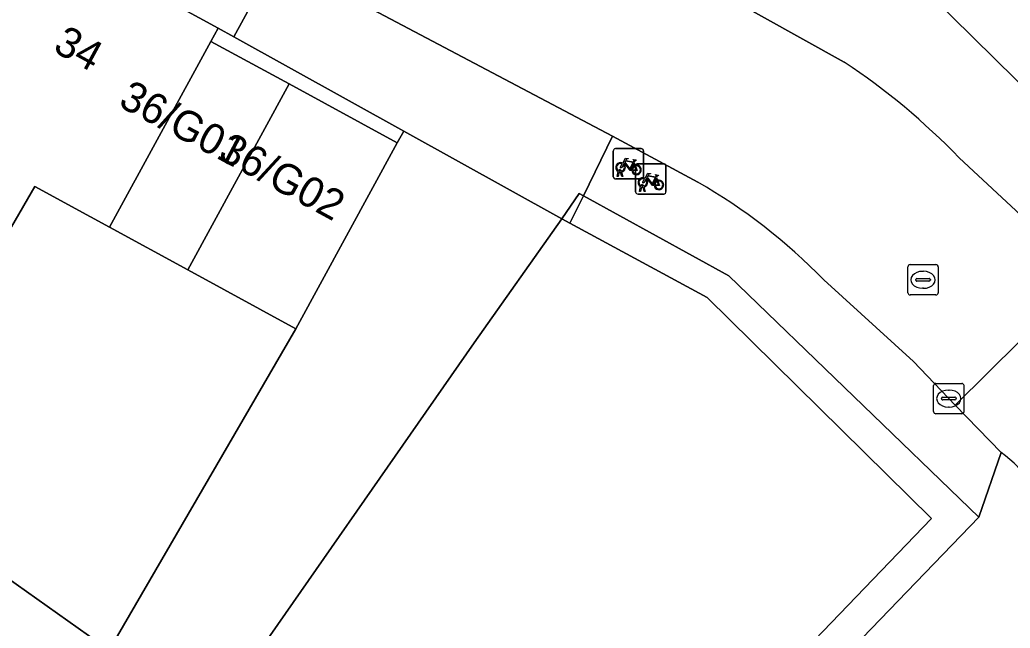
# Model space of a CAD drawing. Extents: x 160102 to 160934, y 382045 to 382923.
# Drawn here: x 160398.21 to 160430.85, y 382152.96 to 382173.02 of the extents above; entities that cross this region are included whole.
import ezdxf

# ---------------------------------------------------------------- set-up
doc = ezdxf.new("R2010")
doc.units = 0
for name, color, linetype in [('IMGEO_Erf', 7, 'Continuous'), ('IMGEO_Fietsenrek', 7, 'Continuous'), ('IMGEO_Kolk', 7, 'Continuous'), ('IMGEO_Pand', 7, 'Continuous'), ('IMGEO_Pand_nummerreeks', 7, 'Continuous'), ('IMGEO_Rijbaan_lokaal_open', 7, 'Continuous'), ('IMGEO_Rioolput', 7, 'Continuous'), ('IMGEO_Voetpad_open', 7, 'Continuous')]:
    doc.layers.add(name, color=color, linetype=linetype)

msp = doc.modelspace()

# ---------------------------------------------------------------- linework, layer by layer
at = {"layer": 'IMGEO_Erf'}
msp.add_lwpolyline([(160405.272, 382172.454), (160404.747, 382172.745), (160404.508, 382172.306), (160407.087, 382170.901), (160410.655, 382168.957), (160410.871, 382169.346)], close=True, dxfattribs=at)
msp.add_lwpolyline([(160396.38, 382155.619), (160401.164, 382152.243), (160407.316, 382162.83), (160403.75, 382164.773), (160401.171, 382166.178), (160400.546, 382166.518), (160398.71, 382167.519), (160397.037, 382164.656)], dxfattribs=at)
at = {"layer": 'IMGEO_Fietsenrek'}
for p, q in [((160417.771, 382167.844), (160417.771, 382168.685)), ((160417.771, 382168.685), (160417.771, 382167.844)), ((160417.846, 382168.769), (160418.687, 382168.769)), ((160418.687, 382168.769), (160417.846, 382168.769)), ((160418.771, 382168.694), (160418.771, 382167.853)), ((160418.771, 382167.853), (160418.771, 382168.694)), ((160418.458, 382168.318), (160418.494, 382168.223)), ((160418.583, 382168.273), (160419.424, 382168.273)), ((160419.424, 382168.273), (160418.583, 382168.273)), ((160417.898, 382167.853), (160417.937, 382168.013)), ((160417.967, 382168.001), (160417.932, 382167.853)), ((160418.009, 382168.025), (160418.008, 382168.029)), ((160418.05, 382167.853), (160418.016, 382167.995)), ((160418.04, 382168.036), (160418.041, 382168.029)), ((160418.048, 382167.999), (160418.083, 382167.853)), ((160418.508, 382167.348), (160418.508, 382168.189)), ((160418.508, 382168.189), (160418.508, 382167.348)), ((160419.508, 382168.198), (160419.508, 382167.357)), ((160419.508, 382167.357), (160419.508, 382168.198)), ((160418.696, 382167.769), (160417.855, 382167.769)), ((160417.855, 382167.769), (160418.696, 382167.769)), ((160417.932, 382167.853), (160417.898, 382167.853)), ((160418.083, 382167.853), (160418.05, 382167.853)), ((160419.195, 382167.822), (160419.231, 382167.727)), ((160419.433, 382167.273), (160418.592, 382167.273)), ((160418.592, 382167.273), (160419.433, 382167.273)), ((160418.635, 382167.357), (160418.674, 382167.517)), ((160418.669, 382167.357), (160418.635, 382167.357)), ((160418.704, 382167.505), (160418.669, 382167.357)), ((160418.746, 382167.529), (160418.745, 382167.533)), ((160418.787, 382167.357), (160418.753, 382167.499)), ((160418.777, 382167.54), (160418.778, 382167.533)), ((160418.785, 382167.503), (160418.82, 382167.357)), ((160418.82, 382167.357), (160418.787, 382167.357))]:
    msp.add_line(p, q, dxfattribs=at)
for points in [[(160418.105, 382168.243), (160418.053, 382168.153), (160418.013, 382168.128), (160418.014, 382168.175), (160418.069, 382168.269)], [(160418.084, 382168.295), (160418.179, 382168.459), (160418.265, 382168.445), (160418.267, 382168.436), (160418.211, 382168.425), (160418.184, 382168.38), (160418.44, 382168.339)], [(160418.38, 382168.051), (160418.33, 382168.051), (160418.139, 382168.302), (160418.12, 382168.27)], [(160418.427, 382168.314), (160418.17, 382168.355), (160418.153, 382168.326), (160418.32, 382168.106), (160418.427, 382168.314)], [(160418.475, 382168.216), (160418.445, 382168.293), (160418.336, 382168.075), (160418.379, 382168.075)], [(160418.44, 382168.339), (160418.465, 382168.388), (160418.459, 382168.392), (160418.436, 382168.396), (160418.424, 382168.403), (160418.423, 382168.406), (160418.425, 382168.411), (160418.52, 382168.396), (160418.522, 382168.386), (160418.512, 382168.373), (160418.5, 382168.367), (160418.486, 382168.373), (160418.458, 382168.318)], [(160418.409, 382168.075), (160418.529, 382168.074), (160418.485, 382168.188)], [(160418.505, 382168.195), (160418.56, 382168.05), (160418.41, 382168.05)], [(160418.821, 382167.799), (160418.916, 382167.963), (160419.002, 382167.949), (160419.004, 382167.94), (160418.948, 382167.929), (160418.921, 382167.884), (160419.177, 382167.843)], [(160419.177, 382167.843), (160419.202, 382167.892), (160419.196, 382167.896), (160419.173, 382167.9), (160419.161, 382167.907), (160419.16, 382167.91), (160419.162, 382167.915), (160419.257, 382167.9), (160419.259, 382167.89), (160419.249, 382167.877), (160419.237, 382167.871), (160419.223, 382167.877), (160419.195, 382167.822)], [(160418.842, 382167.747), (160418.79, 382167.657), (160418.75, 382167.632), (160418.751, 382167.679), (160418.806, 382167.773)], [(160419.117, 382167.555), (160419.067, 382167.555), (160418.876, 382167.806), (160418.857, 382167.774)], [(160419.164, 382167.818), (160418.907, 382167.859), (160418.89, 382167.83), (160419.057, 382167.61), (160419.164, 382167.818)], [(160419.212, 382167.72), (160419.182, 382167.797), (160419.073, 382167.579), (160419.116, 382167.579)], [(160419.146, 382167.579), (160419.266, 382167.578), (160419.222, 382167.692)], [(160419.242, 382167.699), (160419.297, 382167.554), (160419.147, 382167.554)]]:
    msp.add_lwpolyline(points, dxfattribs=at)
for centre, radius, start, end in [((160417.849, 382168.691), 0.0779, 92.4484, 184.2845), ((160417.849, 382168.691), 0.0779, 92.4484, 184.2845), ((160418.693, 382168.691), 0.0779, 2.4484, 94.2845), ((160418.693, 382168.691), 0.0779, 2.4484, 94.2845), ((160418.011, 382168.154), 0.159, 62.6766, 242.1369), ((160418.011, 382168.154), 0.129, 63.3192, 238.903), ((160418.011, 382168.154), 0.129, 283.6043, 43.4302), ((160418.011, 382168.154), 0.159, 283.5766, 46.6042), ((160418.538, 382168.07), 0.159, 187.0065, 105.7708), ((160418.586, 382168.195), 0.0779, 92.4484, 184.2845), ((160418.586, 382168.195), 0.0779, 92.4484, 184.2845), ((160419.43, 382168.195), 0.0779, 2.4484, 94.2845), ((160419.43, 382168.195), 0.0779, 2.4484, 94.2845), ((160417.991, 382168.025), 0.0499, 12.8025, 158.6934), ((160418.011, 382168.154), 0.159, 253.9967, 271.7867), ((160417.991, 382168.025), 0.0174, 12.8025, 163.4502), ((160418.011, 382168.154), 0.129, 253.415, 269.0204), ((160418.538, 382168.07), 0.159, 113.3408, 178.3217), ((160418.538, 382168.07), 0.129, 113.923, 177.9556), ((160418.538, 382168.07), 0.129, 188.6715, 104.5883), ((160417.849, 382167.847), 0.0779, 182.4484, 274.2845), ((160417.849, 382167.847), 0.0779, 182.4484, 274.2845), ((160418.748, 382167.658), 0.159, 62.6766, 242.1369), ((160418.748, 382167.658), 0.129, 63.3192, 238.903), ((160418.728, 382167.529), 0.0499, 12.8025, 158.6934), ((160418.693, 382167.847), 0.0779, 272.4484, 4.2845), ((160418.693, 382167.847), 0.0779, 272.4484, 4.2845), ((160418.748, 382167.658), 0.129, 283.6043, 43.4302), ((160418.748, 382167.658), 0.159, 283.5766, 46.6042), ((160419.275, 382167.574), 0.159, 113.3408, 178.3217), ((160419.275, 382167.574), 0.159, 187.0065, 105.7708), ((160419.275, 382167.574), 0.129, 113.923, 177.9556), ((160419.275, 382167.574), 0.129, 188.6715, 104.5883), ((160418.586, 382167.351), 0.0779, 182.4484, 274.2845), ((160418.586, 382167.351), 0.0779, 182.4484, 274.2845), ((160418.748, 382167.658), 0.159, 253.9967, 271.7867), ((160418.728, 382167.529), 0.0174, 12.8025, 163.4502), ((160418.748, 382167.658), 0.129, 253.415, 269.0204), ((160419.43, 382167.351), 0.0779, 272.4484, 4.2845), ((160419.43, 382167.351), 0.0779, 272.4484, 4.2845)]:
    msp.add_arc(centre, radius, start, end, dxfattribs=at)
at = {"layer": 'IMGEO_Kolk'}
for p, q in [((160428.33, 382160.106), (160428.33, 382160.958)), ((160428.405, 382161.032), (160429.257, 382161.032)), ((160428.818, 382160.812), (160428.843, 382160.812)), ((160429.331, 382160.958), (160429.331, 382160.106)), ((160428.589, 382160.526), (160428.589, 382160.538)), ((160429.027, 382160.489), (160428.629, 382160.489)), ((160428.632, 382160.575), (160429.03, 382160.575)), ((160429.073, 382160.538), (160429.073, 382160.526)), ((160428.841, 382160.252), (160428.816, 382160.252)), ((160429.257, 382160.032), (160428.405, 382160.032))]:
    msp.add_line(p, q, dxfattribs=at)
for points in [[(160428.33, 382160.106), (160428.33, 382160.958)], [(160428.405, 382161.032), (160429.257, 382161.032)], [(160429.331, 382160.958), (160429.331, 382160.106)], [(160429.257, 382160.032), (160428.405, 382160.032)]]:
    msp.add_lwpolyline(points, dxfattribs=at)
for centre, radius, start, end in [((160428.407, 382160.956), 0.0765, 91.552, 178.448), ((160428.407, 382160.956), 0.0765, 91.552, 178.448), ((160429.255, 382160.956), 0.0765, 1.552, 88.448), ((160429.255, 382160.956), 0.0765, 1.552, 88.448), ((160428.629, 382160.535), 0.0403, 85.8775, 175.7526), ((160428.626, 382160.525), 0.0366, 178.938, 274.7102), ((160429.03, 382160.532), 0.043, 264.8664, 352.4533), ((160429.034, 382160.537), 0.0386, 1.7309, 96.639), ((160428.407, 382160.108), 0.0765, 181.552, 268.448), ((160428.407, 382160.108), 0.0765, 181.552, 268.448), ((160429.255, 382160.108), 0.0765, 271.552, 358.448), ((160429.255, 382160.108), 0.0765, 271.552, 358.448)]:
    msp.add_arc(centre, radius, start, end, dxfattribs=at)
for centre, major_axis, ratio, start_param, end_param in [((160428.817, 382160.532), (-0.387, 0.002), 0.722429, 4.712389, 7.853982), ((160428.842, 382160.532), (-0.39, 0.002), 0.717154, 1.570796, 4.712389)]:
    msp.add_ellipse(centre, major_axis=major_axis, ratio=ratio, start_param=start_param, end_param=end_param, dxfattribs=at)
at = {"layer": 'IMGEO_Pand'}
for points in [[(160431.153, 382181.021), (160427.524, 382174.522), (160437.36, 382164.828), (160442.372, 382169.913), (160432.558, 382179.63)], [(160404.508, 382172.306), (160404.747, 382172.745), (160404.121, 382173.086), (160397.879, 382176.487), (160394.3, 382169.921), (160393.227, 382168.109), (160392.693, 382167.195), (160397.037, 382164.656), (160398.71, 382167.519), (160400.546, 382166.518), (160401.171, 382166.178)], [(160407.087, 382170.901), (160404.508, 382172.306), (160401.171, 382166.178), (160403.75, 382164.773)], [(160403.75, 382164.773), (160407.316, 382162.83), (160410.655, 382168.957), (160407.087, 382170.901)], [(160404.597, 382150.157), (160413.69, 382141.431), (160428.264, 382156.579), (160420.866, 382163.86), (160416.345, 382166.31), (160416.078, 382166.455), (160413.188, 382162.37), (160404.872, 382150.437)]]:
    msp.add_lwpolyline(points, close=True, dxfattribs=at)
at = {"layer": 'IMGEO_Rijbaan_lokaal_open'}
for points in [[(160405.576, 382175.621), (160406.673, 382175.041), (160417.752, 382169.18), (160420.556, 382167.668)], [(160425.387, 382171.617), (160420.029, 382174.606), (160418.603, 382175.388)], [(160424.71, 382164.447), (160427.671, 382161.753), (160429.043, 382160.319), (160433.317, 382164.548), (160432.134, 382165.706), (160429.176, 382168.462)], [(160434.333, 382163.521), (160433.317, 382164.548), (160429.043, 382160.319), (160430.554, 382158.76)]]:
    msp.add_lwpolyline(points, dxfattribs=at)
msp.add_lwpolyline([(160413.188, 382162.37), (160416.078, 382166.455), (160410.871, 382169.346), (160410.655, 382168.957), (160407.316, 382162.83), (160401.164, 382152.243), (160396.38, 382155.619), (160393.273, 382150.638), (160398.542, 382147.731), (160400.919, 382146.42), (160404.597, 382150.157), (160404.872, 382150.437)], close=True, dxfattribs=at)
for centre, radius, start, end in [((160413.058, 382152.958), 22.364, 43.8879, 56.5456), ((160410.972, 382151.018), 19.211, 44.347, 60.0732), ((160427.969, 382155.258), 4.353, 336.8802, 53.5649)]:
    msp.add_arc(centre, radius, start, end, dxfattribs=at)
at = {"layer": 'IMGEO_Rioolput'}
for p, q in [((160427.48, 382164.02), (160427.48, 382164.872)), ((160427.555, 382164.946), (160428.407, 382164.946)), ((160427.968, 382164.726), (160427.993, 382164.726)), ((160428.481, 382164.872), (160428.481, 382164.02)), ((160427.739, 382164.44), (160427.739, 382164.452)), ((160428.177, 382164.403), (160427.779, 382164.403)), ((160427.782, 382164.489), (160428.18, 382164.489)), ((160428.223, 382164.452), (160428.223, 382164.44)), ((160427.991, 382164.166), (160427.966, 382164.166)), ((160428.407, 382163.946), (160427.555, 382163.946))]:
    msp.add_line(p, q, dxfattribs=at)
for points in [[(160427.48, 382164.02), (160427.48, 382164.872)], [(160427.555, 382164.946), (160428.407, 382164.946)], [(160428.481, 382164.872), (160428.481, 382164.02)], [(160428.407, 382163.946), (160427.555, 382163.946)]]:
    msp.add_lwpolyline(points, dxfattribs=at)
for centre, radius, start, end in [((160427.557, 382164.87), 0.0765, 91.552, 178.448), ((160427.557, 382164.87), 0.0765, 91.552, 178.448), ((160428.405, 382164.87), 0.0765, 1.552, 88.448), ((160428.405, 382164.87), 0.0765, 1.552, 88.448), ((160427.779, 382164.449), 0.0403, 85.8775, 175.7526), ((160427.776, 382164.439), 0.0366, 178.938, 274.7102), ((160428.18, 382164.446), 0.043, 264.8664, 352.4533), ((160428.184, 382164.451), 0.0386, 1.7309, 96.639), ((160427.557, 382164.022), 0.0765, 181.552, 268.448), ((160427.557, 382164.022), 0.0765, 181.552, 268.448), ((160428.405, 382164.022), 0.0765, 271.552, 358.448), ((160428.405, 382164.022), 0.0765, 271.552, 358.448)]:
    msp.add_arc(centre, radius, start, end, dxfattribs=at)
for centre, major_axis, ratio, start_param, end_param in [((160427.967, 382164.446), (-0.387, 0.002), 0.722429, 4.712389, 7.853982), ((160427.992, 382164.446), (-0.39, 0.002), 0.717154, 1.570796, 4.712389)]:
    msp.add_ellipse(centre, major_axis=major_axis, ratio=ratio, start_param=start_param, end_param=end_param, dxfattribs=at)
at = {"layer": 'IMGEO_Voetpad_open'}
for points in [[(160429.176, 382168.462), (160432.134, 382165.706), (160433.317, 382164.548), (160434.333, 382163.521), (160437.36, 382164.828), (160427.524, 382174.522), (160427.041, 382174.814), (160426.462, 382175.164), (160426.252, 382174.79), (160422.791, 382176.738), (160416.271, 382180.172), (160416.34, 382180.342), (160410.546, 382183.362)], [(160400.786, 382178.341), (160396.713, 382180.54), (160396.29, 382179.762), (160393.662, 382181.186), (160392.657, 382179.331), (160392.869, 382179.216), (160397.879, 382176.487), (160404.121, 382173.086), (160404.747, 382172.745), (160405.272, 382172.454), (160406.673, 382175.041), (160405.576, 382175.621)], [(160414.852, 382177.44), (160415.058, 382177.332), (160415.452, 382177.116), (160415.969, 382178.1), (160419.135, 382176.371), (160418.603, 382175.388), (160420.029, 382174.606), (160425.387, 382171.617)], [(160420.556, 382167.668), (160417.752, 382169.18), (160416.79, 382167.217), (160421.583, 382164.578), (160429.817, 382156.626), (160430.554, 382158.76), (160429.043, 382160.319), (160427.671, 382161.753)], [(160427.671, 382161.753), (160424.71, 382164.447)], [(160430.554, 382158.76), (160429.817, 382156.626), (160414.457, 382140.689), (160413.69, 382141.431), (160407.983, 382135.5), (160402.418, 382129.716), (160398.172, 382125.303), (160396.915, 382126.54), (160385.904, 382115.51), (160375.199, 382120.775), (160364.265, 382126.152), (160357.245, 382111.877), (160356.312, 382109.931), (160354.16, 382105.584), (160352.794, 382102.932), (160344.903, 382086.804), (160342.736, 382079.526)]]:
    msp.add_lwpolyline(points, dxfattribs=at)
for points in [[(160406.673, 382175.041), (160405.272, 382172.454), (160410.871, 382169.346), (160416.078, 382166.455), (160416.649, 382167.295), (160416.79, 382167.217), (160417.752, 382169.18)], [(160416.345, 382166.31), (160416.79, 382167.217), (160416.649, 382167.295), (160416.078, 382166.455)], [(160416.79, 382167.217), (160416.345, 382166.31), (160420.866, 382163.86), (160428.264, 382156.579), (160413.69, 382141.431), (160414.457, 382140.689), (160429.817, 382156.626), (160421.583, 382164.578)]]:
    msp.add_lwpolyline(points, close=True, dxfattribs=at)
for centre, radius, start, end in [((160413.058, 382152.958), 22.364, 43.8879, 56.5456), ((160410.972, 382151.018), 19.211, 44.347, 60.0732), ((160427.969, 382155.258), 4.353, 336.8802, 53.5649)]:
    msp.add_arc(centre, radius, start, end, dxfattribs=at)

# ---------------------------------------------------------------- texts
at = {"layer": 'IMGEO_Pand_nummerreeks'}
for s, rotation, p in [('34', 331.4209, (160399.268, 382171.995)), ('36/G01', 332.1371, (160401.423, 382170.185)), ('36/G02', 331.4176, (160404.705, 382168.463))]:
    msp.add_text(s, height=1, rotation=rotation, dxfattribs=at).set_placement(p)

doc.saveas('drawing.dxf')
